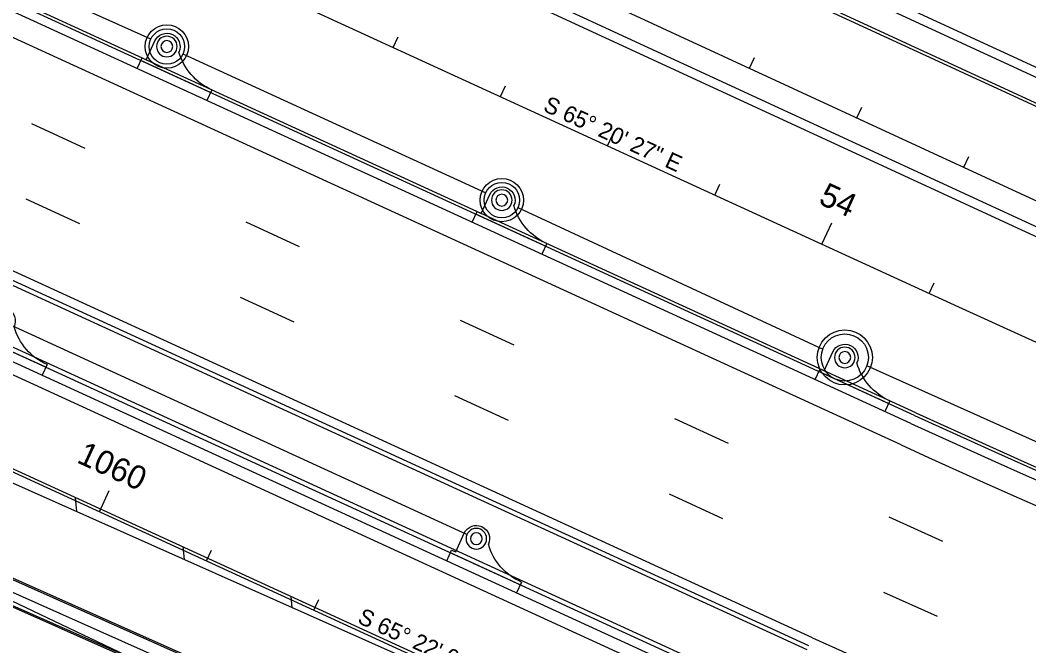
# Model space of a CAD drawing. Extents: x 468143 to 491361, y 1438528 to 1468730.
# Drawn here: x 488227.5 to 488398.6, y 1466882.5 to 1466988.6 of the extents above; entities that cross this region are included whole.
import ezdxf

# ---------------------------------------------------------------- set-up
doc = ezdxf.new("R2010")
doc.units = 0
doc.layers.add('Default', color=7, linetype='Continuous')
doc.layers.add('Xreference_dp', color=7, linetype='Continuous')

# ---------------------------------------------------------------- blocks, each defined once
blk = doc.blocks.new('POINT_DISPLAY')
at = {"layer": 'Default'}
blk.add_line((0, 0), (0, 0), dxfattribs=at)
blk = doc.blocks.new('InltCurb1_35')
at = {"layer": 'Default'}
for p, q in [((2.25, 2), (2.25, 5.5)), ((-10, 2), (-10, 0)), ((3, 2), (2.25, 2)), ((3, 0), (3, 2)), ((-10, 1.5), (3, 1.5))]:
    blk.add_line(p, q, dxfattribs=at)
for radius in [1.75, 1]:
    blk.add_circle((0, 5.5), radius, dxfattribs=at)
for centre, radius, start, end in [((0, 5.5), 2.25, 0, 180), ((-9.85, 12), 10, 269.1432, 319.4677)]:
    blk.add_arc(centre, radius, start, end, dxfattribs=at)
for p in [(-0.66, 7.12), (0, 7.75), (0, 7.25), (0, 7.25), (0.7, 7.1), (-1.75, 5.5), (-1.75, 5.5), (-1.6, 6.2), (-1.22, 6.76), (0, 5.5), (0, 5.5), (1.26, 6.72), (1.62, 6.16), (1.75, 5.5), (1.75, 5.5), (-1.62, 4.84), (-1.26, 4.28), (-0.7, 3.9), (0, 3.75), (0, 3.75), (0.66, 3.88), (1.22, 4.24), (1.6, 4.8), (0, 0), (0, 0)]:
    blk.add_blockref('POINT_DISPLAY', p, dxfattribs=at)
blk = doc.blocks.new('JBottom60Dia')
at = {"layer": 'Default'}
for radius in [3.67, 3, 3]:
    blk.add_circle((0, 0), radius, dxfattribs=at)
for p in [(-2.09, 2.15), (-1.13, 2.78), (0, 3), (0, 3), (0, 3), (1.21, 2.75), (2.15, 2.09), (-2.75, 1.21), (0, 0), (0, 0), (0, 0), (2.78, 1.13), (3, 0), (3, 0), (-3, 0), (-3, 0), (-2.78, -1.13), (2.75, -1.21), (-2.15, -2.09), (-1.21, -2.75), (0, -3), (0, -3), (0, -3), (1.13, -2.78), (2.09, -2.15)]:
    blk.add_blockref('POINT_DISPLAY', p, dxfattribs=at)
blk = doc.blocks.new('JBottom80Dia')
at = {"layer": 'Default'}
for radius in [4.67, 4, 4]:
    blk.add_circle((0, 0), radius, dxfattribs=at)
for p in [(-1.5, 3.71), (0, 4), (0, 4), (0, 4), (1.61, 3.66), (-2.79, 2.87), (2.87, 2.79), (-3.66, 1.61), (0, 0), (0, 0), (0, 0), (3.71, 1.5), (4, 0), (4, 0), (-4, 0), (-4, 0), (-3.71, -1.5), (3.66, -1.61), (-2.87, -2.79), (2.79, -2.87), (-1.61, -3.66), (0, -4), (0, -4), (0, -4), (1.5, -3.71)]:
    blk.add_blockref('POINT_DISPLAY', p, dxfattribs=at)

msp = doc.modelspace()

# ---------------------------------------------------------------- linework, layer by layer
at = {"layer": 'Xreference_dp'}
for p, q in [((487372.29, 1467405.61), (488386.67, 1466939.92)), ((487416.58, 1467283.18), (488348.99, 1466855.64)), ((488019.07, 1467150.3), (488543.93, 1466907.95)), ((488033.37, 1467149.8), (488546.25, 1466912.98)), ((488041.18, 1467144.49), (488545.6, 1466911.58)), ((488012.78, 1467136.68), (488537.64, 1466894.33)), ((488012.78, 1467136.68), (488537.64, 1466894.33)), ((488009.46, 1467132.11), (488535.31, 1466889.3)), ((488031.54, 1467123.61), (488535.96, 1466890.7)), ((488379.21, 1466921.54), (487968, 1467110.09)), ((488379.42, 1466921.99), (487968.21, 1467110.55)), ((488378.58, 1466920.18), (487967.36, 1467108.73)), ((488376.92, 1466916.54), (487965.68, 1467105.11)), ((488361.91, 1466883.82), (487950.52, 1467072.45)), ((488361.91, 1466883.82), (487950.52, 1467072.45)), ((488360.97, 1466881.77), (487949.57, 1467070.41)), ((488361.29, 1466882.45), (487949.89, 1467071.09)), ((488357.02, 1466873.14), (487945.57, 1467061.79)), ((488356.7, 1466872.45), (487945.26, 1467061.11)), ((488356.08, 1466871.09), (487944.63, 1467059.75)), ((488355.24, 1466869.27), (487943.78, 1467057.94)), ((488349.2, 1466856.09), (487937.68, 1467044.79)), ((487935.21, 1467039.47), (488330.03, 1466863.88)), ((488275.61, 1467031.29), (488440.85, 1466954.99)), ((487928.9, 1467025.88), (488383.77, 1466823.62)), ((487929.01, 1467026.11), (488391.4, 1466820.5)), ((487927.11, 1467022.02), (488244.22, 1466881.02)), ((487927.22, 1467022.25), (488369.43, 1466825.62)), ((488249.66, 1466985.34), (488221.39, 1466998.06)), ((488290.8, 1466983.93), (488291.63, 1466985.75)), ((488255.12, 1466982.84), (488306.48, 1466959.29)), ((488351.24, 1466980.4), (488352.08, 1466982.21)), ((488308.97, 1466975.59), (488309.81, 1466977.41)), ((488369.4, 1466972.01), (488370.24, 1466973.83)), ((488238.55, 1466966.78), (488229.46, 1466970.95)), ((488327.15, 1466967.25), (488327.98, 1466969.06)), ((488387.56, 1466963.63), (488388.4, 1466965.44)), ((488345.32, 1466958.9), (488346.16, 1466960.72)), ((488237.63, 1466954.01), (488228.54, 1466958.18)), ((488311.93, 1466956.79), (488363.64, 1466932.78)), ((488274.91, 1466950.11), (488265.82, 1466954.28)), ((488363.5, 1466950.56), (488365.17, 1466954.19)), ((488381.68, 1466942.21), (488382.51, 1466944.03)), ((488273.99, 1466937.33), (488264.9, 1466941.5)), ((488311.27, 1466933.44), (488302.18, 1466937.61)), ((488303.29, 1466901.35), (488226.02, 1466936.77)), ((488431.83, 1466902.65), (488371.12, 1466929.95)), ((488310.35, 1466920.66), (488301.26, 1466924.83)), ((488347.63, 1466916.77), (488338.54, 1466920.94)), ((488322.78, 1466848.55), (488180.27, 1466911.92)), ((488247.88, 1466879.67), (488180.27, 1466911.92)), ((488240.96, 1466905.17), (488242.63, 1466908.81)), ((488346.71, 1466903.99), (488337.62, 1466908.16)), ((488197.08, 1466906.63), (488249.55, 1466883.3)), ((488236.81, 1466907.63), (488237.06, 1466905.23)), ((488384.01, 1466900.14), (488374.9, 1466904.27)), ((488255.11, 1466899.23), (488255.34, 1466897.1)), ((488259.14, 1466896.84), (488259.97, 1466898.65)), ((488273.42, 1466890.84), (488273.61, 1466888.97)), ((488383.1, 1466887.4), (488373.98, 1466891.5)), ((488277.32, 1466888.5), (488278.15, 1466890.32))]:
    msp.add_line(p, q, dxfattribs=at)
for centre, radius, start, end in [((489145.02, 1468591.69), 1909.86, 245.36712, 306.9274), ((489143.9, 1468591.41), 1816.82, 245.36787, 299.96455), ((489145.02, 1468591.69), 1837.36, 245.36712, 266.14562), ((489145.02, 1468591.69), 1836.86, 245.36712, 266.14562), ((489145.02, 1468591.69), 1838.86, 245.36712, 266.14562), ((489145.02, 1468591.69), 1842.86, 245.36712, 265.63392), ((489145.02, 1468591.69), 1878.86, 245.36712, 266.78234), ((489145.02, 1468591.69), 1878.86, 245.36712, 266.78234)]:
    msp.add_arc(centre, radius, start, end, dxfattribs=at)

# ---------------------------------------------------------------- block references
for name, p, rotation in [('JBottom60Dia', (488252.39, 1466984.09), 170.05563816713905), ('JBottom60Dia', (488309.21, 1466958.04), 170.05563816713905), ('JBottom80Dia', (488367.38, 1466931.36), 69.27994773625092)]:
    msp.add_blockref(name, p, dxfattribs=dict(at, rotation=rotation))
at = {"layer": 'Xreference_dp', "yscale": -1, "rotation": 155.36711924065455}
for p in [(488250.1, 1466979.09), (488306.91, 1466953.04), (488222.14, 1466932.5), (488365.09, 1466926.36), (488302.59, 1466895.62)]:
    msp.add_blockref('InltCurb1_35', p, dxfattribs=at)

# ---------------------------------------------------------------- texts
at = {"layer": 'Xreference_dp'}
for s, height, rotation, p in [('S 65%%d 20\' 27" E', 2.8, 335.3408, (488316.03, 1466973.25)), ('54', 4, 335.3408, (488362.74, 1466957.51)), ('1060', 4, 335.3671, (488236.93, 1466913.62)), ('S 65%%d 22\' 02" E', 2.8, 335.3671, (488284.55, 1466886.42))]:
    msp.add_text(s, height=height, rotation=rotation, dxfattribs=at).set_placement(p)

doc.saveas('drawing.dxf')
